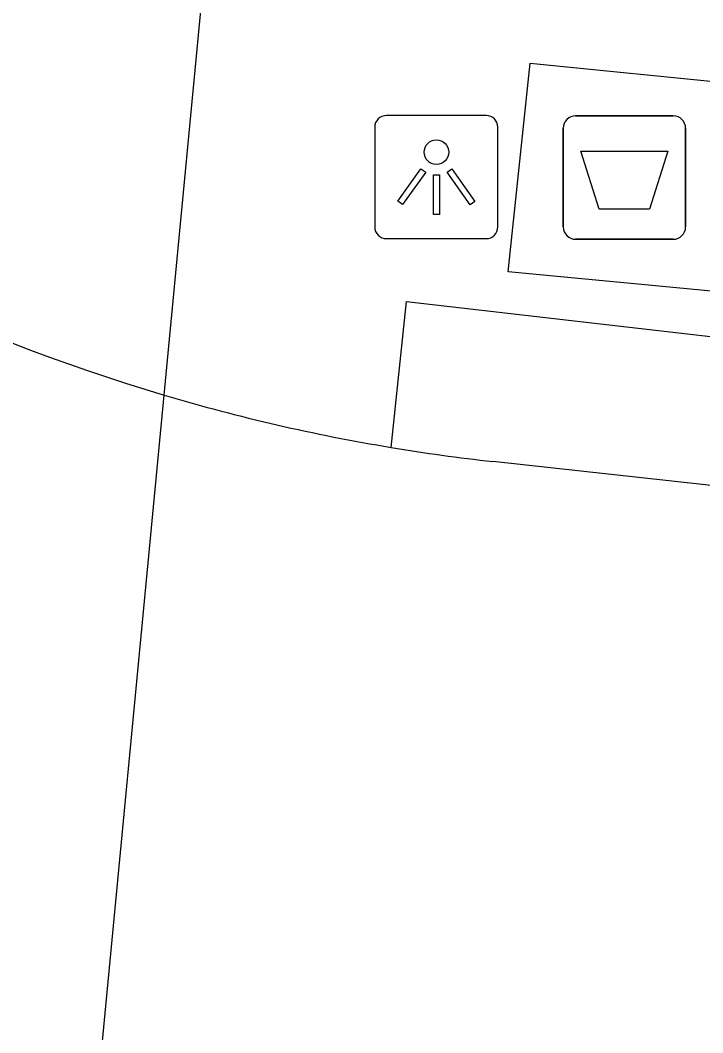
# Model space of a CAD drawing. Extents: x 162026 to 163499, y 387297 to 388169.
# Drawn here: x 162274.92 to 162280.44, y 387545.97 to 387554.16 of the extents above; entities that cross this region are included whole.
import ezdxf

# ---------------------------------------------------------------- set-up
doc = ezdxf.new("R2010")
doc.units = 0
for name, color, linetype in [('IMGEO_Afval_apart_plaats', 7, 'Continuous'), ('IMGEO_Lichtpunt', 7, 'Continuous'), ('IMGEO_Rijbaan_lokaal_gesloten', 7, 'Continuous'), ('IMGEO_Voetpad_gesloten', 7, 'Continuous'), ('IMGEO_Voetpad_open', 7, 'Continuous')]:
    doc.layers.add(name, color=color, linetype=linetype)

msp = doc.modelspace()

# ---------------------------------------------------------------- linework, layer by layer
at = {"layer": 'IMGEO_Afval_apart_plaats'}
for p, q in [((162279.4131, 387553.3885), (162280.2029, 387553.3885)), ((162280.2029, 387553.3885), (162279.4131, 387553.3885)), ((162279.3131, 387552.4895), (162279.3131, 387553.2885)), ((162279.3131, 387553.2885), (162279.3131, 387552.4895)), ((162280.3029, 387553.2885), (162280.3029, 387552.4895)), ((162280.3029, 387552.4895), (162280.3029, 387553.2885)), ((162280.2029, 387552.3895), (162279.4131, 387552.3895)), ((162279.4131, 387552.3895), (162280.2029, 387552.3895))]:
    msp.add_line(p, q, dxfattribs=at)
msp.add_lwpolyline([(162279.4558, 387553.1034), (162280.1602, 387553.1034), (162280.0114, 387552.6325), (162279.6046, 387552.6325), (162279.4558, 387553.1034)], dxfattribs=at)
for centre, start, end in [((162279.4131, 387553.2885), 90, 180), ((162279.4131, 387553.2885), 90, 180), ((162280.2029, 387553.2885), 0, 90), ((162280.2029, 387553.2885), 360, 90), ((162279.4131, 387552.4895), 180, 270), ((162279.4131, 387552.4895), 180, 270), ((162280.2029, 387552.4895), 270, 0), ((162280.2029, 387552.4895), 270, 0)]:
    msp.add_arc(centre, 0.1, start, end, dxfattribs=at)
at = {"layer": 'IMGEO_Lichtpunt'}
for p, q in [((162278.6896, 387553.3911), (162277.8825, 387553.3911)), ((162278.6896, 387553.3911), (162277.8825, 387553.3911)), ((162277.7878, 387553.2965), (162277.7878, 387552.4893)), ((162277.7878, 387553.2965), (162277.7878, 387552.4893)), ((162278.7843, 387552.4893), (162278.7843, 387553.2965)), ((162278.7843, 387552.4893), (162278.7843, 387553.2965)), ((162277.8825, 387552.3947), (162278.6896, 387552.3947)), ((162277.8825, 387552.3947), (162278.6896, 387552.3947))]:
    msp.add_line(p, q, dxfattribs=at)
for points in [[(162278.1622, 387552.9598), (162278.2007, 387552.9323), (162278.0134, 387552.6699), (162277.9749, 387552.6974), (162278.1622, 387552.9598)], [(162278.2637, 387552.9121), (162278.311, 387552.9121), (162278.311, 387552.5897), (162278.2637, 387552.5897), (162278.2637, 387552.9121)], [(162278.3736, 387552.9321), (162278.4122, 387552.9595), (162278.5989, 387552.6966), (162278.5603, 387552.6692), (162278.3736, 387552.9321)]]:
    msp.add_lwpolyline(points, dxfattribs=at)
msp.add_circle((162278.2874, 387553.0944), 0.0994, dxfattribs=at)
for centre, start, end in [((162277.8825, 387553.2965), 90, 180), ((162277.8825, 387553.2965), 90, 180), ((162278.6896, 387553.2965), 0, 90), ((162278.6896, 387553.2965), 0, 90), ((162277.8825, 387552.4893), 180, 270), ((162277.8825, 387552.4893), 180, 270), ((162278.6896, 387552.4893), 270, 0), ((162278.6896, 387552.4893), 270, 360)]:
    msp.add_arc(centre, 0.0946, start, end, dxfattribs=at)
at = {"layer": 'IMGEO_Rijbaan_lokaal_gesloten'}
for points in [[(162275.494, 387544.94), (162276.084, 387551.129)], [(162288.98, 387549.467), (162278.744, 387550.591)]]:
    msp.add_lwpolyline(points, dxfattribs=at)
for centre, radius, start, end in [((162280.4104, 387565.7179), 15.2169, 233.89247, 253.48223), ((162280.3614, 387565.4694), 14.9647, 253.39157, 260.61464), ((162280.3015, 387564.8627), 14.3564, 260.45552, 263.7719)]:
    msp.add_arc(centre, radius, start, end, dxfattribs=at)
at = {"layer": 'IMGEO_Voetpad_gesloten'}
msp.add_lwpolyline([(162280.57, 387551.963), (162278.867, 387552.125), (162279.046, 387553.815), (162280.721, 387553.648), (162280.57, 387551.963)], dxfattribs=at)
at = {"layer": 'IMGEO_Voetpad_open'}
for points in [[(162276.084, 387551.129), (162276.745, 387558.061)], [(162277.921, 387550.705), (162278.046, 387551.886), (162286.337, 387550.93)]]:
    msp.add_lwpolyline(points, dxfattribs=at)

doc.saveas('drawing.dxf')
